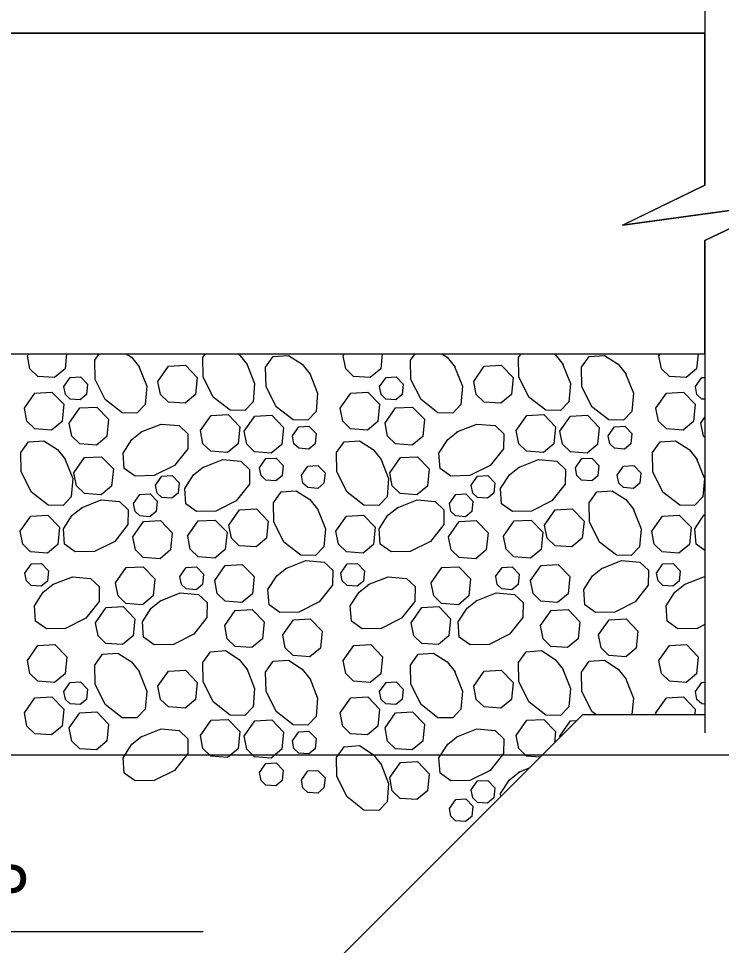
# Model space of a CAD drawing. Extents: x 636530 to 644067, y 294168 to 299122.
# Drawn here: x 641019 to 641063.5, y 296390.3 to 296449 of the extents above; entities that cross this region are included whole.
import ezdxf

# ---------------------------------------------------------------- set-up
doc = ezdxf.new("R2010")
doc.units = 0
doc.layers.add('1', color=7, linetype='Continuous')

msp = doc.modelspace()

# ---------------------------------------------------------------- linework, layer by layer
at = {"layer": '1'}
for p, q in [((641062.451, 296451.622), (641062.451, 296438.493)), ((640984.554, 296448.122), (641062.451, 296448.122)), ((641062.451, 296434.974), (641062.451, 296403.791)), ((640983.603, 296427.801), (641062.451, 296427.801)), ((640998.843, 296349.062), (641054.722, 296404.941)), ((641054.722, 296404.941), (641062.451, 296404.941)), ((640989.351, 296402.402), (641079.664, 296402.402)), ((640987.147, 296391.206), (641030.698, 296391.206))]:
    msp.add_line(p, q, dxfattribs=at)
msp.add_lwpolyline([(640983.603, 296427.801), (641062.451, 296427.801), (641062.451, 296434.974), (641067.413, 296437.334), (641057.243, 296435.943), (641062.451, 296438.493), (641062.451, 296448.122), (640984.554, 296448.122), (640984.554, 296446.217), (640983.603, 296446.217)], close=True, dxfattribs=at)
for points in [[(641062.451, 296438.493), (641057.265, 296435.955), (641067.414, 296437.335), (641062.451, 296434.974)], [(641019.564, 296427.681), (641019.647, 296427.801)], [(641022.043, 296427.801), (641021.948, 296426.841), (641021.285, 296426.29), (641020.225, 296426.366), (641019.726, 296426.85), (641019.564, 296427.681)], [(641026.621, 296427.006), (641027.12, 296425.749), (641027.02, 296424.593), (641026.498, 296424.044), (641025.56, 296424.062), (641024.495, 296424.895), (641023.851, 296426.183), (641023.83, 296427.397), (641024.116, 296427.801)], [(641025.819, 296427.801), (641026.147, 296427.59), (641026.653, 296426.955)], [(641033.454, 296427.169), (641033.952, 296425.911), (641033.852, 296424.756), (641033.33, 296424.207), (641032.393, 296424.224), (641031.328, 296425.058), (641030.684, 296426.346), (641030.662, 296427.559), (641030.833, 296427.801)], [(641032.906, 296427.801), (641032.979, 296427.753), (641033.486, 296427.118)], [(641037.439, 296426.559), (641037.938, 296425.301), (641037.838, 296424.146), (641037.316, 296423.597), (641036.379, 296423.614), (641035.313, 296424.448), (641034.67, 296425.736), (641034.648, 296426.949), (641035.134, 296427.633), (641036.1, 296427.697), (641036.965, 296427.143), (641037.472, 296426.508)], [(641039.552, 296427.681), (641039.636, 296427.801)], [(641042.032, 296427.801), (641041.936, 296426.841), (641041.273, 296426.29), (641040.213, 296426.366), (641039.715, 296426.85), (641039.553, 296427.681)], [(641046.609, 296427.006), (641047.108, 296425.749), (641047.008, 296424.593), (641046.486, 296424.044), (641045.549, 296424.062), (641044.484, 296424.895), (641043.84, 296426.183), (641043.818, 296427.397), (641044.105, 296427.801)], [(641045.807, 296427.801), (641046.135, 296427.59), (641046.642, 296426.955)], [(641053.442, 296427.169), (641053.941, 296425.911), (641053.841, 296424.756), (641053.319, 296424.207), (641052.381, 296424.224), (641051.316, 296425.058), (641050.672, 296426.346), (641050.651, 296427.559), (641050.822, 296427.801)], [(641052.894, 296427.801), (641052.968, 296427.753), (641053.474, 296427.118)], [(641057.428, 296426.559), (641057.926, 296425.301), (641057.827, 296424.146), (641057.305, 296423.597), (641056.367, 296423.614), (641055.302, 296424.448), (641054.658, 296425.736), (641054.637, 296426.949), (641055.122, 296427.633), (641056.089, 296427.697), (641056.954, 296427.143), (641057.46, 296426.508)], [(641059.541, 296427.681), (641059.624, 296427.801)], [(641062.02, 296427.801), (641061.925, 296426.841), (641061.262, 296426.29), (641060.202, 296426.366), (641059.703, 296426.85), (641059.541, 296427.681)], [(641027.829, 296426.055), (641028.501, 296427.011), (641029.574, 296427.072), (641030.321, 296426.299), (641030.213, 296425.215), (641029.55, 296424.663), (641028.49, 296424.74), (641027.991, 296425.223), (641027.829, 296426.055)], [(641047.817, 296426.055), (641048.489, 296427.011), (641049.563, 296427.072), (641050.309, 296426.299), (641050.201, 296425.215), (641049.538, 296424.663), (641048.478, 296424.74), (641047.98, 296425.223), (641047.818, 296426.055)], [(641021.874, 296425.722), (641022.277, 296426.296), (641022.921, 296426.333), (641023.369, 296425.868), (641023.304, 296425.218), (641022.906, 296424.887), (641022.27, 296424.933), (641021.971, 296425.223), (641021.874, 296425.722)], [(641041.862, 296425.722), (641042.266, 296426.296), (641042.91, 296426.333), (641043.357, 296425.868), (641043.293, 296425.218), (641042.895, 296424.887), (641042.259, 296424.933), (641041.96, 296425.223), (641041.863, 296425.722)], [(641061.851, 296425.722), (641062.254, 296426.296), (641062.451, 296426.307)], [(641019.376, 296424.361), (641020.048, 296425.317), (641021.121, 296425.378), (641021.867, 296424.605), (641021.759, 296423.52), (641021.096, 296422.969), (641020.036, 296423.046), (641019.538, 296423.529), (641019.376, 296424.36)], [(641039.364, 296424.361), (641040.036, 296425.317), (641041.11, 296425.378), (641041.856, 296424.605), (641041.748, 296423.52), (641041.085, 296422.969), (641040.025, 296423.046), (641039.526, 296423.529), (641039.365, 296424.36)], [(641059.353, 296424.361), (641060.025, 296425.317), (641061.098, 296425.378), (641061.844, 296424.605), (641061.736, 296423.52), (641061.073, 296422.969), (641060.013, 296423.046), (641059.515, 296423.529), (641059.353, 296424.36)], [(641062.451, 296424.919), (641062.247, 296424.933), (641061.948, 296425.223), (641061.851, 296425.722)], [(641022.216, 296423.411), (641022.889, 296424.367), (641023.962, 296424.429), (641024.708, 296423.655), (641024.6, 296422.571), (641023.937, 296422.019), (641022.877, 296422.096), (641022.379, 296422.58), (641022.217, 296423.411)], [(641042.205, 296423.411), (641042.877, 296424.367), (641043.95, 296424.429), (641044.697, 296423.655), (641044.589, 296422.571), (641043.926, 296422.019), (641042.866, 296422.096), (641042.367, 296422.58), (641042.205, 296423.411)], [(641030.519, 296422.937), (641031.191, 296423.894), (641032.265, 296423.955), (641033.011, 296423.181), (641032.903, 296422.097), (641032.24, 296421.546), (641031.18, 296421.622), (641030.682, 296422.106), (641030.52, 296422.937)], [(641033.285, 296422.896), (641033.957, 296423.853), (641035.03, 296423.914), (641035.777, 296423.14), (641035.669, 296422.056), (641035.005, 296421.505), (641033.946, 296421.582), (641033.447, 296422.065), (641033.285, 296422.896)], [(641050.508, 296422.937), (641051.18, 296423.894), (641052.253, 296423.955), (641052.999, 296423.181), (641052.891, 296422.097), (641052.228, 296421.546), (641051.169, 296421.622), (641050.67, 296422.106), (641050.508, 296422.937)], [(641053.273, 296422.896), (641053.945, 296423.853), (641055.019, 296423.914), (641055.765, 296423.14), (641055.657, 296422.056), (641054.994, 296421.505), (641053.934, 296421.582), (641053.436, 296422.065), (641053.274, 296422.896)], [(641062.193, 296423.411), (641062.451, 296423.777)], [(641026.769, 296422.85), (641028.027, 296423.348), (641029.182, 296423.248), (641029.731, 296422.726), (641029.714, 296421.789), (641028.88, 296420.724), (641027.592, 296420.08), (641026.379, 296420.058), (641025.695, 296420.544), (641025.631, 296421.511), (641026.185, 296422.375), (641026.82, 296422.882)], [(641036.344, 296422.601), (641036.747, 296423.175), (641037.391, 296423.212), (641037.839, 296422.747), (641037.774, 296422.097), (641037.376, 296421.766), (641036.74, 296421.812), (641036.441, 296422.102), (641036.344, 296422.601)], [(641046.758, 296422.85), (641048.015, 296423.348), (641049.171, 296423.248), (641049.72, 296422.726), (641049.702, 296421.789), (641048.869, 296420.724), (641047.581, 296420.08), (641046.367, 296420.058), (641045.684, 296420.544), (641045.619, 296421.511), (641046.174, 296422.375), (641046.808, 296422.882)], [(641056.332, 296422.601), (641056.735, 296423.175), (641057.38, 296423.212), (641057.827, 296422.747), (641057.762, 296422.097), (641057.365, 296421.766), (641056.729, 296421.812), (641056.429, 296422.102), (641056.332, 296422.601)], [(641062.451, 296422.488), (641062.356, 296422.58), (641062.194, 296423.411)], [(641021.944, 296421.15), (641022.443, 296419.892), (641022.343, 296418.737), (641021.821, 296418.188), (641020.883, 296418.205), (641019.818, 296419.039), (641019.174, 296420.326), (641019.153, 296421.54), (641019.638, 296422.223), (641020.605, 296422.288), (641021.47, 296421.734), (641021.976, 296421.099)], [(641041.932, 296421.15), (641042.431, 296419.892), (641042.331, 296418.737), (641041.809, 296418.188), (641040.872, 296418.205), (641039.806, 296419.039), (641039.163, 296420.326), (641039.141, 296421.54), (641039.627, 296422.223), (641040.594, 296422.288), (641041.458, 296421.734), (641041.965, 296421.099)], [(641061.921, 296421.15), (641062.42, 296419.892), (641062.32, 296418.737), (641061.798, 296418.188), (641060.86, 296418.205), (641059.795, 296419.039), (641059.151, 296420.326), (641059.13, 296421.54), (641059.615, 296422.223), (641060.582, 296422.288), (641061.447, 296421.734), (641061.953, 296421.099)], [(641022.515, 296420.265), (641023.188, 296421.221), (641024.261, 296421.282), (641025.007, 296420.509), (641024.899, 296419.425), (641024.236, 296418.873), (641023.176, 296418.95), (641022.678, 296419.433), (641022.516, 296420.265)], [(641034.263, 296420.583), (641034.666, 296421.157), (641035.31, 296421.194), (641035.758, 296420.73), (641035.693, 296420.079), (641035.295, 296419.748), (641034.659, 296419.795), (641034.36, 296420.085), (641034.263, 296420.583)], [(641042.504, 296420.265), (641043.176, 296421.221), (641044.25, 296421.282), (641044.996, 296420.509), (641044.888, 296419.425), (641044.225, 296418.873), (641043.165, 296418.95), (641042.666, 296419.433), (641042.504, 296420.265)], [(641054.251, 296420.583), (641054.655, 296421.157), (641055.299, 296421.194), (641055.746, 296420.73), (641055.682, 296420.079), (641055.284, 296419.748), (641054.648, 296419.795), (641054.349, 296420.085), (641054.252, 296420.583)], [(641030.671, 296420.603), (641031.929, 296421.102), (641033.084, 296421.002), (641033.633, 296420.48), (641033.616, 296419.542), (641032.782, 296418.477), (641031.494, 296417.833), (641030.281, 296417.812), (641029.597, 296418.297), (641029.533, 296419.264), (641030.087, 296420.129), (641030.722, 296420.635)], [(641036.911, 296420.111), (641037.314, 296420.684), (641037.958, 296420.721), (641038.406, 296420.257), (641038.341, 296419.607), (641037.944, 296419.276), (641037.308, 296419.322), (641037.008, 296419.612), (641036.911, 296420.11)], [(641050.659, 296420.603), (641051.917, 296421.102), (641053.072, 296421.002), (641053.622, 296420.48), (641053.604, 296419.542), (641052.771, 296418.477), (641051.483, 296417.833), (641050.269, 296417.812), (641049.586, 296418.297), (641049.521, 296419.264), (641050.075, 296420.129), (641050.71, 296420.635)], [(641056.899, 296420.111), (641057.303, 296420.684), (641057.947, 296420.721), (641058.395, 296420.257), (641058.33, 296419.607), (641057.932, 296419.276), (641057.296, 296419.322), (641056.997, 296419.612), (641056.9, 296420.11)], [(641027.674, 296419.48), (641028.078, 296420.054), (641028.722, 296420.091), (641029.169, 296419.627), (641029.105, 296418.976), (641028.707, 296418.645), (641028.071, 296418.691), (641027.772, 296418.981), (641027.675, 296419.48)], [(641047.663, 296419.48), (641048.066, 296420.054), (641048.71, 296420.091), (641049.158, 296419.627), (641049.093, 296418.976), (641048.695, 296418.645), (641048.059, 296418.691), (641047.76, 296418.981), (641047.663, 296419.48)], [(641026.287, 296418.314), (641026.691, 296418.888), (641027.335, 296418.924), (641027.782, 296418.46), (641027.718, 296417.81), (641027.32, 296417.479), (641026.684, 296417.525), (641026.385, 296417.815), (641026.288, 296418.314)], [(641037.927, 296417.977), (641038.426, 296416.72), (641038.326, 296415.564), (641037.804, 296415.015), (641036.866, 296415.033), (641035.801, 296415.866), (641035.157, 296417.154), (641035.136, 296418.368), (641035.621, 296419.051), (641036.588, 296419.116), (641037.453, 296418.562), (641037.959, 296417.927)], [(641046.276, 296418.314), (641046.679, 296418.888), (641047.323, 296418.924), (641047.771, 296418.46), (641047.706, 296417.81), (641047.308, 296417.479), (641046.672, 296417.525), (641046.373, 296417.815), (641046.276, 296418.314)], [(641057.915, 296417.977), (641058.414, 296416.72), (641058.314, 296415.564), (641057.792, 296415.015), (641056.855, 296415.033), (641055.789, 296415.866), (641055.146, 296417.154), (641055.124, 296418.368), (641055.61, 296419.051), (641056.577, 296419.116), (641057.441, 296418.562), (641057.948, 296417.927)], [(641022.985, 296418.041), (641024.243, 296418.54), (641025.398, 296418.44), (641025.947, 296417.918), (641025.93, 296416.98), (641025.096, 296415.915), (641023.809, 296415.271), (641022.595, 296415.25), (641021.912, 296415.735), (641021.847, 296416.702), (641022.401, 296417.567), (641023.036, 296418.073)], [(641042.974, 296418.041), (641044.232, 296418.54), (641045.387, 296418.44), (641045.936, 296417.918), (641045.918, 296416.98), (641045.085, 296415.915), (641043.797, 296415.271), (641042.583, 296415.25), (641041.9, 296415.735), (641041.835, 296416.702), (641042.39, 296417.567), (641043.025, 296418.073)], [(641032.318, 296416.953), (641032.99, 296417.909), (641034.064, 296417.971), (641034.81, 296417.197), (641034.702, 296416.113), (641034.039, 296415.561), (641032.979, 296415.638), (641032.481, 296416.122), (641032.319, 296416.953)], [(641052.307, 296416.953), (641052.979, 296417.909), (641054.052, 296417.971), (641054.799, 296417.197), (641054.691, 296416.113), (641054.027, 296415.561), (641052.968, 296415.638), (641052.469, 296416.122), (641052.307, 296416.953)], [(641019.108, 296416.567), (641019.781, 296417.523), (641020.854, 296417.584), (641021.6, 296416.811), (641021.492, 296415.727), (641020.829, 296415.175), (641019.769, 296415.252), (641019.271, 296415.735), (641019.109, 296416.567)], [(641026.242, 296416.212), (641026.915, 296417.168), (641027.988, 296417.23), (641028.734, 296416.456), (641028.626, 296415.372), (641027.963, 296414.82), (641026.903, 296414.897), (641026.405, 296415.381), (641026.243, 296416.212)], [(641029.711, 296416.252), (641030.383, 296417.208), (641031.457, 296417.269), (641032.203, 296416.496), (641032.095, 296415.411), (641031.432, 296414.86), (641030.372, 296414.937), (641029.873, 296415.42), (641029.712, 296416.251)], [(641039.097, 296416.567), (641039.769, 296417.523), (641040.843, 296417.584), (641041.589, 296416.811), (641041.481, 296415.727), (641040.818, 296415.175), (641039.758, 296415.252), (641039.259, 296415.735), (641039.098, 296416.567)], [(641046.231, 296416.212), (641046.903, 296417.168), (641047.977, 296417.23), (641048.723, 296416.456), (641048.615, 296415.372), (641047.952, 296414.82), (641046.892, 296414.897), (641046.393, 296415.381), (641046.232, 296416.212)], [(641049.699, 296416.252), (641050.372, 296417.208), (641051.445, 296417.269), (641052.191, 296416.496), (641052.083, 296415.411), (641051.42, 296414.86), (641050.36, 296414.937), (641049.862, 296415.42), (641049.7, 296416.251)], [(641059.085, 296416.567), (641059.758, 296417.523), (641060.831, 296417.584), (641061.577, 296416.811), (641061.469, 296415.727), (641060.806, 296415.175), (641059.746, 296415.252), (641059.248, 296415.735), (641059.086, 296416.567)], [(641062.451, 296415.336), (641061.889, 296415.735), (641061.824, 296416.702), (641062.378, 296417.567), (641062.451, 296417.625)], [(641035.933, 296414.206), (641037.191, 296414.705), (641038.346, 296414.605), (641038.895, 296414.083), (641038.878, 296413.146), (641038.045, 296412.08), (641036.757, 296411.436), (641035.543, 296411.415), (641034.86, 296411.901), (641034.795, 296412.867), (641035.349, 296413.732), (641035.984, 296414.239)], [(641055.922, 296414.206), (641057.18, 296414.705), (641058.335, 296414.605), (641058.884, 296414.083), (641058.867, 296413.146), (641058.033, 296412.08), (641056.745, 296411.436), (641055.531, 296411.415), (641054.848, 296411.901), (641054.783, 296412.867), (641055.338, 296413.732), (641055.973, 296414.239)], [(641019.415, 296413.91), (641019.818, 296414.484), (641020.462, 296414.521), (641020.91, 296414.057), (641020.845, 296413.406), (641020.447, 296413.075), (641019.811, 296413.121), (641019.512, 296413.412), (641019.415, 296413.91)], [(641025.14, 296413.296), (641025.812, 296414.253), (641026.885, 296414.314), (641027.632, 296413.54), (641027.524, 296412.456), (641026.861, 296411.905), (641025.801, 296411.982), (641025.302, 296412.465), (641025.14, 296413.296)], [(641029.219, 296413.69), (641029.622, 296414.263), (641030.266, 296414.3), (641030.714, 296413.836), (641030.649, 296413.186), (641030.252, 296412.855), (641029.615, 296412.901), (641029.316, 296413.191), (641029.219, 296413.689)], [(641031.422, 296413.442), (641032.094, 296414.398), (641033.168, 296414.459), (641033.914, 296413.686), (641033.806, 296412.602), (641033.143, 296412.05), (641032.083, 296412.127), (641031.584, 296412.61), (641031.423, 296413.442)], [(641039.403, 296413.91), (641039.807, 296414.484), (641040.451, 296414.521), (641040.898, 296414.057), (641040.834, 296413.406), (641040.436, 296413.075), (641039.8, 296413.121), (641039.501, 296413.412), (641039.404, 296413.91)], [(641045.128, 296413.296), (641045.801, 296414.253), (641046.874, 296414.314), (641047.62, 296413.54), (641047.512, 296412.456), (641046.849, 296411.905), (641045.789, 296411.982), (641045.291, 296412.465), (641045.129, 296413.296)], [(641049.207, 296413.69), (641049.611, 296414.263), (641050.255, 296414.3), (641050.703, 296413.836), (641050.638, 296413.186), (641050.24, 296412.855), (641049.604, 296412.901), (641049.305, 296413.191), (641049.208, 296413.689)], [(641051.411, 296413.442), (641052.083, 296414.398), (641053.156, 296414.459), (641053.902, 296413.686), (641053.794, 296412.602), (641053.131, 296412.05), (641052.072, 296412.127), (641051.573, 296412.61), (641051.411, 296413.442)], [(641059.392, 296413.91), (641059.795, 296414.484), (641060.439, 296414.521), (641060.887, 296414.057), (641060.822, 296413.406), (641060.424, 296413.075), (641059.788, 296413.121), (641059.489, 296413.412), (641059.392, 296413.91)], [(641021.157, 296413.174), (641022.414, 296413.672), (641023.57, 296413.573), (641024.119, 296413.051), (641024.101, 296412.113), (641023.268, 296411.048), (641021.98, 296410.404), (641020.766, 296410.383), (641020.083, 296410.868), (641020.018, 296411.835), (641020.573, 296412.7), (641021.208, 296413.206)], [(641041.145, 296413.174), (641042.403, 296413.672), (641043.558, 296413.573), (641044.107, 296413.051), (641044.09, 296412.113), (641043.256, 296411.048), (641041.969, 296410.404), (641040.755, 296410.383), (641040.072, 296410.868), (641040.007, 296411.835), (641040.561, 296412.7), (641041.196, 296413.206)], [(641061.134, 296413.174), (641062.391, 296413.672), (641062.451, 296413.667)], [(641062.451, 296410.651), (641061.957, 296410.404), (641060.743, 296410.383), (641060.06, 296410.868), (641059.995, 296411.835), (641060.55, 296412.7), (641061.185, 296413.206)], [(641027.989, 296412.157), (641029.247, 296412.656), (641030.402, 296412.556), (641030.951, 296412.034), (641030.934, 296411.096), (641030.1, 296410.031), (641028.812, 296409.387), (641027.599, 296409.366), (641026.915, 296409.851), (641026.851, 296410.818), (641027.405, 296411.683), (641028.04, 296412.189)], [(641047.978, 296412.157), (641049.235, 296412.656), (641050.391, 296412.556), (641050.94, 296412.034), (641050.922, 296411.096), (641050.089, 296410.031), (641048.801, 296409.387), (641047.587, 296409.366), (641046.904, 296409.851), (641046.839, 296410.818), (641047.394, 296411.683), (641048.029, 296412.189)], [(641023.875, 296410.766), (641024.547, 296411.723), (641025.62, 296411.784), (641026.367, 296411.01), (641026.259, 296409.926), (641025.596, 296409.375), (641024.536, 296409.452), (641024.037, 296409.935), (641023.875, 296410.766)], [(641043.863, 296410.766), (641044.536, 296411.723), (641045.609, 296411.784), (641046.355, 296411.01), (641046.247, 296409.926), (641045.584, 296409.375), (641044.524, 296409.452), (641044.026, 296409.935), (641043.864, 296410.766)], [(641032.055, 296410.579), (641032.727, 296411.535), (641033.8, 296411.596), (641034.546, 296410.823), (641034.438, 296409.739), (641033.775, 296409.187), (641032.716, 296409.264), (641032.217, 296409.747), (641032.055, 296410.579)], [(641052.043, 296410.579), (641052.715, 296411.535), (641053.789, 296411.596), (641054.535, 296410.823), (641054.427, 296409.739), (641053.764, 296409.187), (641052.704, 296409.264), (641052.206, 296409.747), (641052.044, 296410.579)], [(641035.73, 296409.993), (641036.402, 296410.949), (641037.476, 296411.011), (641038.222, 296410.237), (641038.114, 296409.153), (641037.451, 296408.601), (641036.391, 296408.678), (641035.893, 296409.162), (641035.731, 296409.993)], [(641055.719, 296409.993), (641056.391, 296410.949), (641057.464, 296411.011), (641058.21, 296410.237), (641058.102, 296409.153), (641057.439, 296408.601), (641056.38, 296408.678), (641055.881, 296409.162), (641055.719, 296409.993)], [(641019.564, 296408.367), (641020.236, 296409.323), (641021.309, 296409.384), (641022.056, 296408.611), (641021.948, 296407.527), (641021.285, 296406.975), (641020.225, 296407.052), (641019.726, 296407.536), (641019.564, 296408.367)], [(641033.454, 296407.854), (641033.952, 296406.597), (641033.852, 296405.441), (641033.33, 296404.892), (641032.393, 296404.91), (641031.328, 296405.743), (641030.684, 296407.031), (641030.662, 296408.245), (641031.148, 296408.928), (641032.115, 296408.993), (641032.979, 296408.439), (641033.486, 296407.804)], [(641039.552, 296408.367), (641040.225, 296409.323), (641041.298, 296409.384), (641042.044, 296408.611), (641041.936, 296407.527), (641041.273, 296406.975), (641040.213, 296407.052), (641039.715, 296407.536), (641039.553, 296408.367)], [(641053.442, 296407.854), (641053.941, 296406.597), (641053.841, 296405.441), (641053.319, 296404.892), (641052.381, 296404.91), (641051.316, 296405.743), (641050.672, 296407.031), (641050.651, 296408.245), (641051.136, 296408.928), (641052.103, 296408.993), (641052.968, 296408.439), (641053.474, 296407.804)], [(641059.541, 296408.367), (641060.213, 296409.323), (641061.286, 296409.384), (641062.033, 296408.611), (641061.925, 296407.527), (641061.262, 296406.975), (641060.202, 296407.052), (641059.703, 296407.536), (641059.541, 296408.367)], [(641026.621, 296407.692), (641027.12, 296406.434), (641027.02, 296405.279), (641026.498, 296404.729), (641025.56, 296404.747), (641024.495, 296405.58), (641023.851, 296406.868), (641023.83, 296408.082), (641024.315, 296408.765), (641025.282, 296408.83), (641026.147, 296408.276), (641026.653, 296407.641)], [(641037.439, 296407.244), (641037.938, 296405.987), (641037.838, 296404.831), (641037.316, 296404.282), (641036.379, 296404.3), (641035.313, 296405.133), (641034.67, 296406.421), (641034.648, 296407.635), (641035.134, 296408.318), (641036.1, 296408.383), (641036.965, 296407.829), (641037.472, 296407.194)], [(641046.609, 296407.692), (641047.108, 296406.434), (641047.008, 296405.279), (641046.486, 296404.729), (641045.549, 296404.747), (641044.484, 296405.58), (641043.84, 296406.868), (641043.818, 296408.082), (641044.304, 296408.765), (641045.271, 296408.83), (641046.135, 296408.276), (641046.642, 296407.641)], [(641055.548, 296404.941), (641055.302, 296405.133), (641054.658, 296406.421), (641054.637, 296407.635), (641055.122, 296408.318), (641056.089, 296408.383), (641056.954, 296407.829), (641057.46, 296407.194)], [(641027.829, 296406.74), (641028.501, 296407.697), (641029.574, 296407.758), (641030.321, 296406.984), (641030.213, 296405.9), (641029.55, 296405.349), (641028.49, 296405.425), (641027.991, 296405.909), (641027.829, 296406.74)], [(641047.817, 296406.74), (641048.489, 296407.697), (641049.563, 296407.758), (641050.309, 296406.984), (641050.201, 296405.9), (641049.538, 296405.349), (641048.478, 296405.425), (641047.98, 296405.909), (641047.818, 296406.74)], [(641057.428, 296407.244), (641057.926, 296405.987), (641057.836, 296404.941)], [(641021.874, 296406.407), (641022.277, 296406.981), (641022.921, 296407.018), (641023.369, 296406.554), (641023.304, 296405.903), (641022.906, 296405.572), (641022.27, 296405.619), (641021.971, 296405.909), (641021.874, 296406.407)], [(641041.862, 296406.407), (641042.266, 296406.981), (641042.91, 296407.018), (641043.357, 296406.554), (641043.293, 296405.903), (641042.895, 296405.572), (641042.259, 296405.619), (641041.96, 296405.909), (641041.863, 296406.407)], [(641061.851, 296406.407), (641062.254, 296406.981), (641062.451, 296406.993)], [(641019.376, 296405.046), (641020.048, 296406.002), (641021.121, 296406.064), (641021.867, 296405.29), (641021.759, 296404.206), (641021.096, 296403.654), (641020.036, 296403.731), (641019.538, 296404.215), (641019.376, 296405.046)], [(641039.364, 296405.046), (641040.036, 296406.002), (641041.11, 296406.064), (641041.856, 296405.29), (641041.748, 296404.206), (641041.085, 296403.654), (641040.025, 296403.731), (641039.526, 296404.215), (641039.365, 296405.046)], [(641059.353, 296405.046), (641060.025, 296406.002), (641061.098, 296406.064), (641061.844, 296405.29), (641061.809, 296404.941)], [(641062.451, 296405.604), (641062.247, 296405.619), (641061.948, 296405.909), (641061.851, 296406.407)], [(641022.216, 296404.097), (641022.889, 296405.053), (641023.962, 296405.114), (641024.708, 296404.341), (641024.6, 296403.256), (641023.937, 296402.705), (641022.877, 296402.782), (641022.379, 296403.265), (641022.217, 296404.096)], [(641042.205, 296404.097), (641042.877, 296405.053), (641043.95, 296405.114), (641044.697, 296404.341), (641044.589, 296403.256), (641043.926, 296402.705), (641042.866, 296402.782), (641042.367, 296403.265), (641042.205, 296404.096)], [(641059.374, 296404.941), (641059.353, 296405.046)], [(641030.519, 296403.623), (641031.191, 296404.579), (641032.265, 296404.64), (641033.011, 296403.867), (641032.903, 296402.783), (641032.24, 296402.231), (641031.18, 296402.308), (641030.682, 296402.791), (641030.52, 296403.622)], [(641033.285, 296403.582), (641033.957, 296404.538), (641035.03, 296404.6), (641035.777, 296403.826), (641035.669, 296402.742), (641035.005, 296402.19), (641033.946, 296402.267), (641033.447, 296402.751), (641033.285, 296403.582)], [(641050.508, 296403.623), (641051.18, 296404.579), (641052.253, 296404.64), (641052.999, 296403.867), (641052.927, 296403.146)], [(641053.273, 296403.582), (641053.945, 296404.538), (641054.343, 296404.561)], [(641026.769, 296403.535), (641028.027, 296404.034), (641029.182, 296403.934), (641029.731, 296403.412), (641029.714, 296402.474), (641028.88, 296401.409), (641027.592, 296400.765), (641026.379, 296400.744), (641025.695, 296401.229), (641025.631, 296402.196), (641026.185, 296403.061), (641026.82, 296403.567)], [(641036.344, 296403.287), (641036.747, 296403.86), (641037.391, 296403.897), (641037.839, 296403.433), (641037.774, 296402.783), (641037.376, 296402.452), (641036.74, 296402.498), (641036.441, 296402.788), (641036.344, 296403.286)], [(641046.758, 296403.535), (641048.015, 296404.034), (641049.171, 296403.934), (641049.72, 296403.412), (641049.702, 296402.474), (641048.869, 296401.409), (641047.581, 296400.765), (641046.367, 296400.744), (641045.684, 296401.229), (641045.619, 296402.196), (641046.174, 296403.061), (641046.808, 296403.567)], [(641052.028, 296402.246), (641051.169, 296402.308), (641050.67, 296402.791), (641050.508, 296403.622)], [(641053.288, 296403.507), (641053.274, 296403.582)], [(641041.932, 296401.835), (641042.431, 296400.578), (641042.331, 296399.422), (641041.809, 296398.873), (641040.872, 296398.891), (641039.806, 296399.724), (641039.163, 296401.012), (641039.141, 296402.226), (641039.627, 296402.909), (641040.594, 296402.974), (641041.458, 296402.419), (641041.965, 296401.784)], [(641034.263, 296401.269), (641034.666, 296401.843), (641035.31, 296401.88), (641035.758, 296401.415), (641035.693, 296400.765), (641035.295, 296400.434), (641034.659, 296400.48), (641034.36, 296400.77), (641034.263, 296401.269)], [(641042.504, 296400.95), (641043.176, 296401.907), (641044.25, 296401.968), (641044.996, 296401.194), (641044.888, 296400.11), (641044.225, 296399.559), (641043.165, 296399.635), (641042.666, 296400.119), (641042.504, 296400.95)], [(641036.911, 296400.796), (641037.314, 296401.37), (641037.958, 296401.407), (641038.406, 296400.942), (641038.341, 296400.292), (641037.944, 296399.961), (641037.308, 296400.007), (641037.008, 296400.297), (641036.911, 296400.796)], [(641049.534, 296399.753), (641049.521, 296399.95), (641050.075, 296400.814), (641050.71, 296401.321)], [(641050.659, 296401.289), (641051.341, 296401.559)], [(641047.663, 296400.166), (641048.066, 296400.74), (641048.71, 296400.776), (641049.158, 296400.312), (641049.093, 296399.662), (641048.695, 296399.331), (641048.059, 296399.377), (641047.76, 296399.667), (641047.663, 296400.166)], [(641046.276, 296398.999), (641046.679, 296399.573), (641047.323, 296399.61), (641047.771, 296399.146), (641047.706, 296398.495), (641047.308, 296398.164), (641046.672, 296398.21), (641046.373, 296398.5), (641046.276, 296398.999)]]:
    msp.add_lwpolyline(points, dxfattribs=at)

# ---------------------------------------------------------------- texts
msp.add_text('CLASS AAAP', height=3, dxfattribs=at).set_placement((640994.731, 296392.451))

doc.saveas('drawing.dxf')
